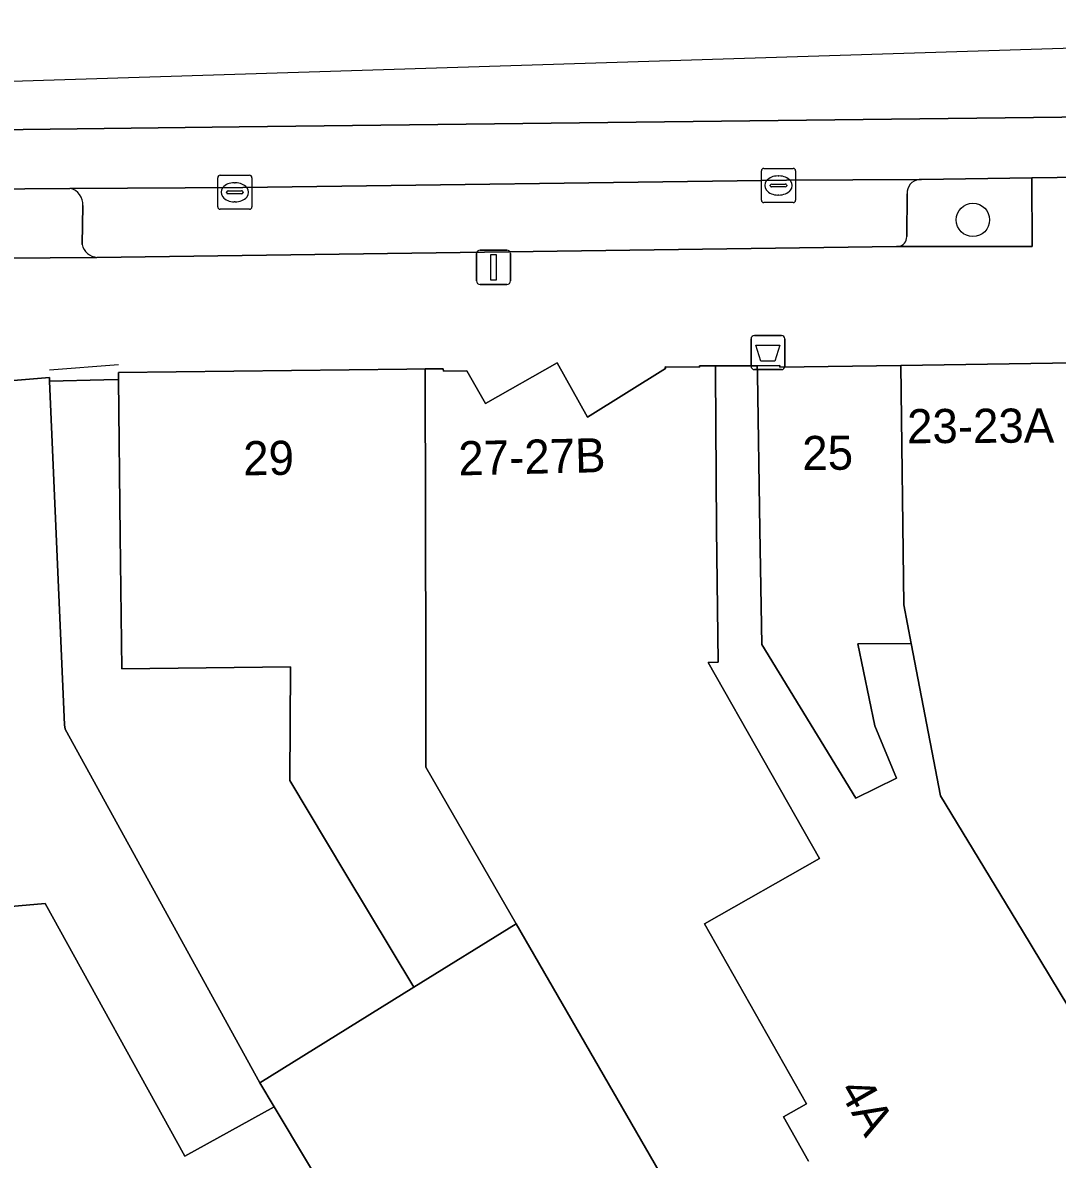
# Model space of a CAD drawing. Extents: x 159960 to 160866, y 382700 to 383354.
# Drawn here: x 160092.2 to 160122.52, y 383260.57 to 383293.87 of the extents above; entities that cross this region are included whole.
import ezdxf

# ---------------------------------------------------------------- set-up
doc = ezdxf.new("R2010")
doc.units = 0
for name, color, linetype in [('IMGEO_Afvalbak', 7, 'Continuous'), ('IMGEO_Boom', 7, 'Continuous'), ('IMGEO_Erf', 7, 'Continuous'), ('IMGEO_Groenvoorziening', 7, 'Continuous'), ('IMGEO_Kolk', 7, 'Continuous'), ('IMGEO_Lichtmast', 7, 'Continuous'), ('IMGEO_Muur', 7, 'Continuous'), ('IMGEO_Pand', 7, 'Continuous'), ('IMGEO_Pand_nummerreeks', 7, 'Continuous'), ('IMGEO_Parkeervlak_open', 7, 'Continuous'), ('IMGEO_Rijbaan_lokaal_gesloten', 7, 'Continuous'), ('IMGEO_Rijbaan_lokaal_open', 7, 'Continuous'), ('IMGEO_Voetpad_open', 7, 'Continuous')]:
    doc.layers.add(name, color=color, linetype=linetype)

msp = doc.modelspace()

# ---------------------------------------------------------------- linework, layer by layer
at = {"layer": 'IMGEO_Afvalbak'}
for p, q in [((160113.641, 383284.706), (160114.431, 383284.706)), ((160114.431, 383284.706), (160113.641, 383284.706)), ((160113.541, 383283.806), (160113.541, 383284.606)), ((160113.541, 383284.606), (160113.541, 383283.806)), ((160114.531, 383284.606), (160114.531, 383283.806)), ((160114.531, 383283.806), (160114.531, 383284.606)), ((160114.431, 383283.706), (160113.641, 383283.706)), ((160113.641, 383283.706), (160114.431, 383283.706))]:
    msp.add_line(p, q, dxfattribs=at)
msp.add_lwpolyline([(160113.684, 383284.42), (160114.388, 383284.42), (160114.239, 383283.95), (160113.833, 383283.95), (160113.684, 383284.42)], dxfattribs=at)
for centre, start, end in [((160113.641, 383284.606), 90, 180), ((160113.641, 383284.606), 90, 180), ((160114.431, 383284.606), 0, 90), ((160114.431, 383284.606), 360, 90), ((160113.641, 383283.806), 180, 270), ((160113.641, 383283.806), 180, 270), ((160114.431, 383283.806), 270, 0), ((160114.431, 383283.806), 270, 0)]:
    msp.add_arc(centre, 0.1, start, end, dxfattribs=at)
at = {"layer": 'IMGEO_Boom'}
msp.add_circle((160120.044, 383288.093), 0.489, dxfattribs=at)
at = {"layer": 'IMGEO_Erf'}
msp.add_lwpolyline([(160124.187, 383262.82), (160121.495, 383267.263), (160119.098, 383271.217), (160118.234, 383275.685), (160116.67, 383275.671), (160117.166, 383273.268), (160117.801, 383271.739), (160116.617, 383271.149), (160113.858, 383275.647), (160113.8, 383279.025), (160113.729, 383283.569), (160113.725, 383283.819), (160112.496, 383283.812), (160112.497, 383283.646), (160112.533, 383279.05), (160112.578, 383275.132), (160112.287, 383275.129), (160115.547, 383269.378), (160112.178, 383267.468), (160115.168, 383262.194), (160114.489, 383261.809), (160115.222, 383260.517)], dxfattribs=at)
for points in [[(160100.048, 383274.993), (160095.103, 383274.938), (160095.056, 383278.847), (160094.998, 383283.416), (160094.572, 383283.409), (160092.977, 383283.369), (160093.416, 383273.302), (160093.441, 383273.166), (160099.143, 383262.805), (160103.66, 383265.608), (160101.67, 383268.925), (160100.024, 383271.668)], [(160088.605, 383267.694), (160078.039, 383266.783), (160079.706, 383250.732), (160088.188, 383251.638), (160088.305, 383250), (160088.426, 383248.278), (160083.563, 383244.559), (160083.337, 383244.535), (160084.155, 383243.361), (160088.128, 383246.398), (160092.357, 383249.558), (160093.037, 383250.005), (160098.692, 383254.355), (160102.463, 383257.256), (160099.564, 383262.101), (160096.951, 383260.655), (160092.853, 383268.061)]]:
    msp.add_lwpolyline(points, close=True, dxfattribs=at)
at = {"layer": 'IMGEO_Groenvoorziening'}
for points in [[(160117.849, 383287.313), (160121.779, 383287.311), (160121.773, 383289.327)], [(160121.773, 383289.327), (160118.541, 383289.274), (160118.469, 383289.274)], [(160093.576, 383289.017), (160089.608, 383288.979)], [(160118.118, 383288.852), (160118.104, 383287.608)], [(160093.933, 383287.369), (160093.959, 383288.51)], [(160088.893, 383286.956), (160094.372, 383286.993)]]:
    msp.add_lwpolyline(points, dxfattribs=at)
for centre, radius, start, end in [((160093.478, 383288.544), 0.483, 355.9053, 78.2313), ((160118.506, 383288.886), 0.39, 95.4766, 185.0192), ((160094.411, 383287.483), 0.491, 193.3711, 265.4693), ((160117.825, 383287.591), 0.279, 274.8488, 3.4705)]:
    msp.add_arc(centre, radius, start, end, dxfattribs=at)
at = {"layer": 'IMGEO_Kolk'}
for p, q in [((160097.911, 383288.477), (160097.911, 383289.329)), ((160097.986, 383289.403), (160098.838, 383289.403)), ((160098.912, 383289.329), (160098.912, 383288.477)), ((160113.845, 383288.675), (160113.845, 383289.527)), ((160113.92, 383289.601), (160114.772, 383289.601)), ((160114.333, 383289.381), (160114.358, 383289.381)), ((160114.846, 383289.527), (160114.846, 383288.675)), ((160098.213, 383288.946), (160098.611, 383288.946)), ((160098.399, 383289.183), (160098.424, 383289.183)), ((160114.104, 383289.095), (160114.104, 383289.107)), ((160114.542, 383289.058), (160114.144, 383289.058)), ((160114.147, 383289.144), (160114.545, 383289.144)), ((160114.588, 383289.107), (160114.588, 383289.095)), ((160098.17, 383288.897), (160098.17, 383288.909)), ((160098.608, 383288.86), (160098.21, 383288.86)), ((160098.422, 383288.623), (160098.397, 383288.623)), ((160098.654, 383288.909), (160098.654, 383288.897)), ((160114.356, 383288.821), (160114.331, 383288.821)), ((160098.838, 383288.403), (160097.986, 383288.403)), ((160114.772, 383288.601), (160113.92, 383288.601))]:
    msp.add_line(p, q, dxfattribs=at)
for points in [[(160097.911, 383288.477), (160097.911, 383289.329)], [(160097.986, 383289.403), (160098.838, 383289.403)], [(160098.912, 383289.329), (160098.912, 383288.477)], [(160113.845, 383288.675), (160113.845, 383289.527)], [(160113.92, 383289.601), (160114.772, 383289.601)], [(160114.846, 383289.527), (160114.846, 383288.675)], [(160098.838, 383288.403), (160097.986, 383288.403)], [(160114.772, 383288.601), (160113.92, 383288.601)]]:
    msp.add_lwpolyline(points, dxfattribs=at)
for centre, radius, start, end in [((160097.988, 383289.327), 0.0765, 91.552, 178.448), ((160097.988, 383289.327), 0.0765, 91.552, 178.448), ((160098.836, 383289.327), 0.0765, 1.552, 88.448), ((160098.836, 383289.327), 0.0765, 1.552, 88.448), ((160113.922, 383289.525), 0.0765, 91.552, 178.448), ((160113.922, 383289.525), 0.0765, 91.552, 178.448), ((160114.77, 383289.525), 0.0765, 1.552, 88.448), ((160114.77, 383289.525), 0.0765, 1.552, 88.448), ((160098.21, 383288.906), 0.0403, 85.8775, 175.7526), ((160098.615, 383288.908), 0.0386, 1.7309, 96.639), ((160114.144, 383289.104), 0.0403, 85.8775, 175.7526), ((160114.141, 383289.094), 0.0366, 178.938, 274.7102), ((160114.545, 383289.101), 0.043, 264.8664, 352.4533), ((160114.549, 383289.106), 0.0386, 1.7309, 96.639), ((160098.207, 383288.896), 0.0366, 178.938, 274.7102), ((160098.611, 383288.903), 0.043, 264.8664, 352.4533), ((160113.922, 383288.677), 0.0765, 181.552, 268.448), ((160113.922, 383288.677), 0.0765, 181.552, 268.448), ((160114.77, 383288.677), 0.0765, 271.552, 358.448), ((160114.77, 383288.677), 0.0765, 271.552, 358.448), ((160097.988, 383288.479), 0.0765, 181.552, 268.448), ((160097.988, 383288.479), 0.0765, 181.552, 268.448), ((160098.836, 383288.479), 0.0765, 271.552, 358.448), ((160098.836, 383288.479), 0.0765, 271.552, 358.448)]:
    msp.add_arc(centre, radius, start, end, dxfattribs=at)
for centre, major_axis, ratio, start_param, end_param in [((160114.332, 383289.101), (-0.387, 0.002), 0.722429, 4.712389, 7.853982), ((160114.357, 383289.101), (-0.39, 0.002), 0.717154, 1.570796, 4.712389), ((160098.398, 383288.903), (-0.387, 0.002), 0.722429, 4.712389, 7.853982), ((160098.423, 383288.903), (-0.39, 0.002), 0.717154, 1.570796, 4.712389)]:
    msp.add_ellipse(centre, major_axis=major_axis, ratio=ratio, start_param=start_param, end_param=end_param, dxfattribs=at)
at = {"layer": 'IMGEO_Lichtmast'}
for p, q in [((160105.498, 383286.304), (160105.498, 383287.104)), ((160105.498, 383287.104), (160105.498, 383286.304)), ((160105.598, 383287.204), (160106.388, 383287.204)), ((160106.388, 383287.204), (160105.598, 383287.204)), ((160106.488, 383287.104), (160106.488, 383286.304)), ((160106.488, 383286.304), (160106.488, 383287.104)), ((160106.388, 383286.204), (160105.598, 383286.204)), ((160105.598, 383286.204), (160106.388, 383286.204))]:
    msp.add_line(p, q, dxfattribs=at)
msp.add_lwpolyline([(160105.918, 383287.079), (160106.068, 383287.079), (160106.068, 383286.329), (160105.918, 383286.329), (160105.918, 383287.079)], dxfattribs=at)
for centre, start, end in [((160105.598, 383287.104), 90, 180), ((160105.598, 383287.104), 90, 180), ((160106.388, 383287.104), 0, 90), ((160106.388, 383287.104), 360, 90), ((160105.598, 383286.304), 180, 270), ((160105.598, 383286.304), 180, 270), ((160106.388, 383286.304), 270, 0), ((160106.388, 383286.304), 270, 0)]:
    msp.add_arc(centre, 0.1, start, end, dxfattribs=at)
at = {"layer": 'IMGEO_Muur'}
msp.add_lwpolyline([(160094.998, 383283.846), (160092.979, 383283.685)], dxfattribs=at)
at = {"layer": 'IMGEO_Pand'}
for points in [[(160103.989, 383283.725), (160103.452, 383283.716), (160094.998, 383283.626), (160094.998, 383283.416), (160095.056, 383278.847), (160095.103, 383274.938), (160100.048, 383274.993), (160100.024, 383271.668), (160101.67, 383268.925), (160103.66, 383265.608), (160106.658, 383267.469), (160104.008, 383272.06), (160104.008, 383275.037)], [(160117.934, 383283.83), (160114.389, 383283.777), (160114.389, 383283.83), (160113.725, 383283.819), (160113.729, 383283.569), (160113.8, 383279.025), (160113.858, 383275.647), (160116.617, 383271.149), (160117.801, 383271.739), (160117.166, 383273.268), (160116.67, 383275.671), (160118.234, 383275.685), (160118.015, 383276.817)], [(160123.746, 383275.732), (160123.651, 383283.915), (160117.934, 383283.83), (160118.015, 383276.817), (160118.234, 383275.685), (160119.098, 383271.217), (160121.495, 383267.263), (160124.187, 383262.82), (160127.588, 383264.881), (160124.508, 383270.257)], [(160093.441, 383273.166), (160093.416, 383273.302), (160092.977, 383283.369), (160092.983, 383283.477), (160087.099, 383282.985), (160087.795, 383274.695), (160088.605, 383267.694), (160092.853, 383268.061), (160096.951, 383260.655), (160099.564, 383262.101), (160099.143, 383262.805)], [(160106.658, 383267.469), (160103.66, 383265.608), (160099.143, 383262.805), (160099.564, 383262.101), (160102.463, 383257.256), (160104.2, 383254.27), (160111.792, 383258.574)]]:
    msp.add_lwpolyline(points, close=True, dxfattribs=at)
msp.add_lwpolyline([(160115.222, 383260.517), (160114.489, 383261.809), (160115.168, 383262.194), (160112.178, 383267.468), (160115.547, 383269.378), (160112.287, 383275.129), (160112.578, 383275.132), (160112.533, 383279.05), (160112.497, 383283.646), (160112.496, 383283.812), (160112.029, 383283.817), (160112.028, 383283.777), (160111.029, 383283.787), (160111.031, 383283.74), (160108.745, 383282.313), (160107.858, 383283.903), (160105.761, 383282.712), (160105.216, 383283.667), (160104.53, 383283.663), (160104.518, 383283.733), (160103.989, 383283.725), (160104.008, 383275.037), (160104.008, 383272.06), (160106.658, 383267.469), (160111.792, 383258.574)], dxfattribs=at)
at = {"layer": 'IMGEO_Parkeervlak_open'}
for points in [[(160118.469, 383289.274), (160114.576, 383289.254), (160098.646, 383289.044), (160093.576, 383289.017)], [(160118.104, 383287.608), (160118.118, 383288.852)], [(160093.959, 383288.51), (160093.933, 383287.369)], [(160094.372, 383286.993), (160117.804, 383287.313), (160117.849, 383287.313)]]:
    msp.add_lwpolyline(points, dxfattribs=at)
for centre, radius, start, end in [((160093.478, 383288.544), 0.483, 355.9053, 78.2313), ((160118.506, 383288.886), 0.39, 95.4766, 185.0192), ((160094.411, 383287.483), 0.491, 193.3711, 265.4693), ((160117.825, 383287.591), 0.279, 274.8488, 3.4705)]:
    msp.add_arc(centre, radius, start, end, dxfattribs=at)
at = {"layer": 'IMGEO_Rijbaan_lokaal_gesloten'}
msp.add_lwpolyline([(160148.864, 383291.361), (160147.047, 383291.339), (160134.891, 383291.195), (160124.31, 383291.125), (160098.541, 383290.818), (160083.482, 383290.631), (160080.248, 383290.596), (160077.991, 383290.562), (160077.995, 383288.823), (160080.461, 383288.832), (160082.671, 383288.853), (160089.608, 383288.979), (160093.576, 383289.017), (160098.646, 383289.044), (160114.576, 383289.254), (160118.469, 383289.274), (160118.541, 383289.274), (160121.773, 383289.327), (160125.471, 383289.372), (160125.519, 383289.373), (160134.929, 383289.478), (160144.433, 383289.602), (160146.428, 383289.619), (160148.904, 383289.629)], close=True, dxfattribs=at)
at = {"layer": 'IMGEO_Rijbaan_lokaal_open'}
msp.add_lwpolyline([(160146.343, 383293.862), (160085.017, 383291.934), (160080.231, 383291.783), (160080.248, 383290.596), (160083.482, 383290.631), (160098.541, 383290.818), (160124.31, 383291.125), (160134.891, 383291.195), (160147.047, 383291.339), (160147.064, 383293.87)], close=True, dxfattribs=at)
at = {"layer": 'IMGEO_Voetpad_open'}
for points in [[(160125.519, 383289.373), (160125.471, 383289.372), (160121.773, 383289.327), (160121.779, 383287.311), (160117.849, 383287.313), (160117.804, 383287.313), (160094.372, 383286.993), (160088.893, 383286.956), (160083.418, 383286.865)], [(160087.099, 383282.985), (160092.983, 383283.477), (160092.977, 383283.369), (160094.572, 383283.409), (160094.998, 383283.416), (160094.998, 383283.626), (160103.452, 383283.716), (160103.989, 383283.725), (160104.518, 383283.733), (160104.53, 383283.663), (160105.216, 383283.667), (160105.761, 383282.712), (160107.858, 383283.903), (160108.745, 383282.313), (160111.031, 383283.74), (160111.029, 383283.787), (160112.028, 383283.777), (160112.029, 383283.817), (160112.496, 383283.812), (160113.725, 383283.819), (160114.389, 383283.83), (160114.389, 383283.777), (160117.934, 383283.83), (160123.651, 383283.915)]]:
    msp.add_lwpolyline(points, dxfattribs=at)

# ---------------------------------------------------------------- texts
at = {"layer": 'IMGEO_Pand_nummerreeks'}
for s, rotation, p in [('23-23A', 0.2979, (160118.117, 383281.548)), ('29', 0.6646, (160098.663, 383280.608)), ('27-27B', 1.335, (160104.975, 383280.604)), ('25', 0.6646, (160115.049, 383280.759)), ('4A                                  4', 299.6102, (160116.093, 383262.593))]:
    msp.add_text(s, height=1, rotation=rotation, dxfattribs=at).set_placement(p)

doc.saveas('drawing.dxf')
